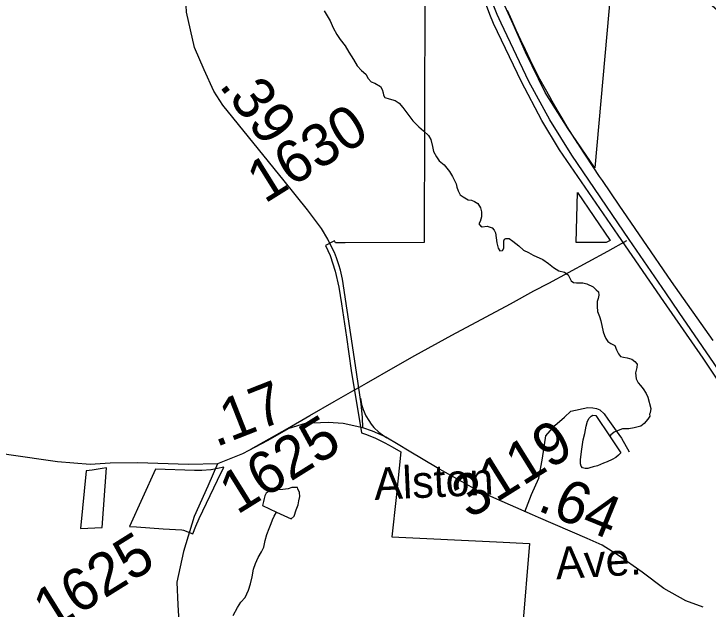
# Model space of a CAD drawing. Extents: x 2001466 to 31450019, y -30647475 to 847247.
# Drawn here: x 2028726 to 2032829, y 760601 to 764118 of the extents above; entities that cross this region are included whole.
import ezdxf

# ---------------------------------------------------------------- set-up
doc = ezdxf.new("R2010")
doc.units = 0
for name, color, linetype in [('Exist Boundary Land Use Park Urban', 7, 'Continuous'), ('Exist Boundary Political City Limit New', 7, 'Continuous'), ('Exist Boundary Political City Limit New Hole', 7, 'Continuous'), ('Exist Hydrographic Misc Water Feature', 7, 'Continuous'), ('Exist Road Non-System Type 51', 7, 'Continuous'), ('Exist Road Primary NC UnDivided 4 Lane Attributed', 7, 'Continuous'), ('Exist Road Secondary Mileage Hundredths English Label', 7, 'Continuous'), ('Exist Road Secondary Type 51 Attributed', 7, 'Continuous'), ('Exist Road Secondary Type 51 Label', 7, 'Continuous'), ('Exist Road Secondary Type 51 Number Label', 7, 'Continuous'), ('Map Preparation Boundary City Limit Buffer Line', 7, 'Continuous'), ('Prop Road Primary Interstate Projected', 7, 'Continuous')]:
    doc.layers.add(name, color=color, linetype=linetype)

msp = doc.modelspace()

# ---------------------------------------------------------------- linework, layer by layer
at = {"layer": 'Exist Boundary Land Use Park Urban'}
msp.add_lwpolyline([(2033344.6, 763850.4), (2033319.5, 763755.1), (2032290.6, 764662.5), (2032158.9, 763208.7), (2032002.9, 763438), (2031866.4, 763652.6), (2031749.3, 763891.7), (2031676.2, 764057.6), (2031598.2, 764233.2), (2031525, 764447.9), (2031456.7, 764662.5), (2031398.2, 764891.8), (2031349.5, 765072.4), (2031300.7, 765321.2), (2031263.7, 765543.4)], dxfattribs=at)
at = {"layer": 'Exist Boundary Political City Limit New'}
for points in [[(2031155.8, 764249.4), (2031153.4, 763483.4), (2031151.8, 762766.4), (2030684.1, 762764.6), (2030627.2, 762764.4), (2030620, 762778.1), (2030566.8, 762750.4), (2030594.9, 762689.9), (2030625.8, 762598.4), (2030646.5, 762503.2), (2030662.8, 762405.4), (2030691.4, 762207.4), (2030720, 762010.7), (2030780.4, 761641.9), (2030810.5, 761632), (2030863.8, 761610.5), (2030919.1, 761583.7), (2030962.1, 761559.7), (2031012.4, 761530.7)], [(2032858.4, 762187.5), (2032612.9, 762537.5), (2032446, 762781.7), (2032302.6, 762987.6), (2032205.1, 763132.7), (2032187.6, 763157), (2032066.6, 763339.7), (2032065.2, 763341.6), (2032064.6, 763342.9), (2032062.9, 763344.5), (2032058.4, 763352.8), (2032027.2, 763401.9), (2031996.6, 763451.4), (2031966.6, 763501.2), (2031937.1, 763551.4), (2031908.2, 763601.8), (2031893.2, 763628.4), (2031835.5, 763732.9), (2031806, 763789.9), (2031777.2, 763847.2), (2031749.1, 763904.8), (2031721.9, 763962.9), (2031695.1, 764021.2), (2031669.2, 764079.9), (2031644.1, 764138.9)], [(2032227.2, 762767.1), (2032050.1, 762767), (2032056.8, 763061.9), (2032249.4, 762779), (2032227.2, 762767.1)], [(2031012.4, 761530.7), (2030984.6, 761261.2), (2030960.6, 761027.4), (2031579.4, 760999.1), (2031773.2, 760989), (2031731.2, 760488.9)]]:
    msp.add_lwpolyline(points, dxfattribs=at)
at = {"layer": 'Exist Boundary Political City Limit New Hole'}
for points in [[(2029929.8, 761362.9), (2029965.9, 761440.4), (2029892.4, 761424.6), (2029889.5, 761423.9), (2029837, 761420.3), (2029792.9, 761420.3), (2029562.8, 761428.4), (2029409.1, 761089.6), (2029410.9, 761089.6), (2029449.9, 761087.1), (2029607.6, 761076.5), (2029719.4, 761069.2), (2029728.5, 761068.7), (2029783.9, 761045.5), (2029801.9, 761091.8), (2029821.5, 761137.1), (2029842.4, 761182.1), (2029863.9, 761226.5), (2029886.2, 761271.6), (2029908.2, 761317.6), (2029929.8, 761362.9)], [(2029247.9, 761083.1), (2029273.9, 761436.4), (2029247, 761431.1), (2029189.5, 761421.8), (2029153.1, 761419), (2029120.1, 761077.6), (2029247.9, 761083.1)]]:
    msp.add_lwpolyline(points, dxfattribs=at)
at = {"layer": 'Exist Hydrographic Misc Water Feature'}
for points in [[(2030560, 764136.9), (2030595.9, 764077.1), (2030613.6, 764034.9), (2030635.5, 763996.7), (2030655.4, 763966.8), (2030683.5, 763929.4), (2030705.4, 763891.2), (2030733.3, 763848.7), (2030755.2, 763810.6), (2030781.1, 763783), (2030807.1, 763761.1), (2030820.9, 763737), (2030836.9, 763717), (2030859, 763708.4), (2030893, 763688.8), (2030902.9, 763670.6), (2030908.8, 763650.8), (2030909.7, 763636.8), (2030918.7, 763624.3), (2030944.5, 763616.4), (2030978.8, 763606.7), (2031002.7, 763590.6), (2031024.5, 763564.7), (2031042.5, 763540.5), (2031066.5, 763510.6), (2031084.4, 763486.4), (2031120.2, 763450.4), (2031146.3, 763427.7), (2031176.2, 763400), (2031190.2, 763375.9), (2031200, 763334), (2031206.2, 763304.2), (2031224, 763273.6), (2031239.8, 763249.4), (2031269.9, 763225.9), (2031299.7, 763187.5), (2031317.5, 763157.6), (2031339.6, 763113.7), (2031343.5, 763093.9), (2031351.5, 763073.2), (2031363.2, 763049.2), (2031381.3, 763037.4), (2031411.2, 763019.5), (2031431.3, 763017.5), (2031449.1, 763009.8), (2031467.2, 762997.1), (2031483.4, 762971.3), (2031489.1, 762949), (2031489.1, 762919.5), (2031482.8, 762890.9), (2031475, 762877.2), (2031483, 762865.5), (2031492.8, 762859.6), (2031522.8, 762863), (2031552.9, 762853.4), (2031564.8, 762840.8), (2031572.8, 762825.1), (2031576.7, 762794.7), (2031580.8, 762765.1), (2031588.6, 762732.9), (2031598.4, 762718.8), (2031614.4, 762719.3), (2031622.6, 762734.7), (2031622.6, 762762.6), (2031622.6, 762777.3), (2031626.7, 762787.1), (2031634.5, 762791)], [(2031634.5, 762791), (2031652.6, 762790.6), (2031674.7, 762774.6), (2031710.6, 762748.4), (2031738.7, 762722.4), (2031768.4, 762708.7), (2031794.5, 762692.6), (2031852.5, 762666.8), (2031886.3, 762642.3), (2031916.3, 762620.4), (2031946, 762600.1), (2031980.2, 762592), (2032002.2, 762575.9), (2032020.2, 762540.3), (2032034.2, 762530.2), (2032052, 762529.8), (2032088.3, 762528.3), (2032112.1, 762522.1), (2032150, 762505.7), (2032167.9, 762488.1), (2032181.8, 762475.5), (2032183.8, 762455.8), (2032179.7, 762436.2), (2032174, 762418.2), (2032173.8, 762389.5), (2032175.8, 762360), (2032187.5, 762330.2), (2032195.5, 762303.8), (2032209.5, 762239.5), (2032217.3, 762218), (2032225.5, 762199.8), (2032237.2, 762181.5), (2032255.2, 762171.3), (2032277.3, 762159.4), (2032287.2, 762133.8), (2032299.1, 762109.7), (2032311, 762093.9), (2032329, 762089.4), (2032351.2, 762085.7), (2032378.9, 762077.8), (2032396.9, 762065.1), (2032409, 762049.2), (2032408.8, 762029.6), (2032401, 761997.7), (2032404.7, 761961.6), (2032416.8, 761937.5), (2032428.7, 761923.4), (2032444.7, 761903.4), (2032462.5, 761875.1), (2032472.4, 761853.5), (2032490.4, 761786.7), (2032486.1, 761761.4), (2032482.2, 761753.3), (2032484.2, 761740.9), (2032472.1, 761723.1), (2032452.1, 761698.9), (2032432, 761682.9), (2032392, 761671.4), (2032360, 761667.1), (2032322.3, 761665.5), (2032297.9, 761656.9), (2032273.9, 761647.6), (2032251.9, 761629.2), (2032250.3, 761619.4)], [(2032250.3, 761619.4), (2032313, 761525.4), (2032299.1, 761510.9), (2032282.9, 761497.4), (2032263, 761485.4), (2032233.1, 761471.3), (2032211.1, 761463.5), (2032175, 761447), (2032149, 761441.8), (2032131.1, 761435.6), (2032119, 761431.8), (2032102.9, 761431.3), (2032086.9, 761435.7), (2032078.9, 761445.7), (2032075, 761459.7), (2032075, 761483.5), (2032081.1, 761533.4), (2032091.4, 761601.3), (2032101.4, 761639.7), (2032109.4, 761681.3), (2032115.6, 761711.5), (2032125.6, 761729.4), (2032137.5, 761741.5), (2032147.8, 761747.8), (2032165.8, 761745.8), (2032250.3, 761619.4)], [(2030278.5, 761174.9), (2030364, 761133.8), (2030382.3, 761149.8), (2030394.4, 761188.1), (2030406.5, 761218.2), (2030410.6, 761240.3), (2030416.7, 761266.4), (2030414.5, 761290.3), (2030404.4, 761311.8), (2030402.6, 761320), (2030390.5, 761320.2), (2030368.5, 761319.9), (2030346.8, 761312.1), (2030314.6, 761308.7), (2030278.5, 761306.2), (2030250.6, 761300.2), (2030228.7, 761294.9), (2030216.4, 761286.1), (2030208.6, 761270.7), (2030204.3, 761254.4), (2030200.6, 761236.4), (2030195.7, 761213.5), (2030278.5, 761174.9)], [(2030021.6, 760564.1), (2030047.8, 760610.4), (2030067.9, 760642.8), (2030093.7, 760670.1), (2030111.8, 760712.4), (2030123.9, 760750.7), (2030134.1, 760792.3), (2030142.1, 760838.1), (2030154.4, 760870.7), (2030170.4, 760906.5), (2030190.3, 760940.5), (2030202.4, 760968.1), (2030210.6, 761006.5), (2030220.7, 761042.3), (2030234.6, 761078.2), (2030246.9, 761106.7), (2030254.9, 761128.6), (2030264.8, 761150.6), (2030278.5, 761174.9)]]:
    msp.add_lwpolyline(points, dxfattribs=at)
at = {"layer": 'Exist Road Non-System Type 51'}
for points in [[(2030789.1, 761673.3), (2030786.5, 761732.8), (2030777.7, 761813.2), (2030745.9, 762041.3), (2030667.5, 762550), (2030655.8, 762603.2), (2030647.4, 762634.4), (2030633, 762677.4), (2030620.4, 762708.7), (2030601.8, 762746.6), (2030582.1, 762786.7)], [(2031745.4, 761176.5), (2031785.2, 761277.7), (2031828.1, 761375.8), (2031849.6, 761492.3), (2031871, 761624.1), (2031923.1, 761685.4), (2031981.3, 761734.4), (2032018.1, 761771.2), (2032118.5, 761793.2), (2032148.5, 761791.2), (2032168.6, 761787), (2032188.4, 761779), (2032214.5, 761754.9), (2032236.3, 761722.8), (2032276.2, 761668.8), (2032318, 761610.7), (2032361.9, 761530.6)]]:
    msp.add_lwpolyline(points, dxfattribs=at)
at = {"layer": 'Exist Road Primary NC UnDivided 4 Lane Attributed'}
for points in [[(2033572.3, 760927.5), (2033262, 761393.5), (2032800.1, 762084.8), (2032566.9, 762419.3), (2032296.7, 762810.3), (2031951.2, 763315.5), (2031846.6, 763487.9), (2031725.6, 763716.7), (2031561.6, 764060.8), (2031540, 764114.7), (2031449.1, 764360.6)], [(2033597.7, 760953.8), (2033326.6, 761360.9), (2032864.7, 762052.2), (2032658.4, 762354), (2032578.9, 762470), (2032362.6, 762784.3), (2032023.4, 763282.5), (2031893.5, 763491.7), (2031768.7, 763719.2), (2031605.9, 764062.7), (2031582.5, 764115.3), (2031499.2, 764325.1)]]:
    msp.add_lwpolyline(points, dxfattribs=at)
at = {"layer": 'Exist Road Secondary Type 51 Attributed'}
for points in [[(2030582.1, 762786.7), (2030543.9, 762850.9), (2030462.3, 762960.1), (2030324, 763131.8), (2029960.6, 763578.8), (2029907, 763662.2), (2029850.4, 763787.4), (2029793.2, 763919.8), (2029746.2, 764128.6), (2029740.2, 764249), (2029745, 764413.3), (2029765.2, 764691.8), (2029765.2, 764788.5), (2029731.4, 764976.9), (2029693.8, 765150.8)], [(2029929.7, 761460), (2029757.5, 761455.2), (2029456.6, 761466.5), (2029294.1, 761463.3), (2029176.6, 761455.2), (2028983.5, 761471.3), (2028696.7, 761512.4), (2028287.2, 761580.8), (2027939.6, 761633.9), (2027585.2, 761675.8), (2027069.5, 761737), (2026890.9, 761745.1), (2026772.3, 761741.8)], [(2030789.1, 761673.3), (2030671.9, 761697.6), (2030583.4, 761704), (2030446.6, 761697.6), (2030350.1, 761668.6), (2030226.2, 761597.7), (2030078.1, 761518.8), (2029929.7, 761460)], [(2032799.3, 760613.3), (2032697.4, 760650.9), (2032567.9, 760723.3), (2032438.7, 760819.2), (2032300.3, 760917.4), (2032203.8, 760978.6), (2032113.7, 761018.8), (2031826.3, 761143.3), (2031792.1, 761158.4), (2031561.8, 761258.9), (2031458.9, 761306.3), (2031375, 761352.9), (2031228.6, 761436.4), (2031063, 761534.5), (2030996.8, 761573.7), (2030923.8, 761617.1), (2030909.3, 761624.1), (2030846, 761652.5), (2030789.1, 761673.3)], [(2029929.7, 761460), (2029872.6, 761328), (2029792.1, 761147.6), (2029727.7, 760941.5), (2029689.1, 760761.2), (2029695.6, 760625.9), (2029728.6, 760057.5), (2029722.1, 759626), (2029726.9, 759418.2), (2029763.1, 759102.6), (2029788.9, 758819.2), (2029821.1, 758416.6), (2029853.3, 758154.2)]]:
    msp.add_lwpolyline(points, dxfattribs=at)
at = {"layer": 'Map Preparation Boundary City Limit Buffer Line'}
for points in [[(2031155.8, 764249.4), (2031153.4, 763483.4), (2031151.8, 762766.4), (2030684.1, 762764.6), (2030627.2, 762764.4), (2030620, 762778.1), (2030566.8, 762750.4), (2030594.9, 762689.9), (2030625.8, 762598.4), (2030646.5, 762503.2), (2030662.8, 762405.4), (2030691.4, 762207.4), (2030720, 762010.7), (2030780.4, 761641.9), (2030810.5, 761632), (2030863.8, 761610.5), (2030919.1, 761583.7), (2030962.1, 761559.7), (2031012.4, 761530.7)], [(2032858.4, 762187.5), (2032612.9, 762537.5), (2032446, 762781.7), (2032302.6, 762987.6), (2032205.1, 763132.7), (2032187.6, 763157), (2032066.6, 763339.7), (2032065.2, 763341.6), (2032064.6, 763342.9), (2032062.9, 763344.5), (2032058.4, 763352.8), (2032027.2, 763401.9), (2031996.6, 763451.4), (2031966.6, 763501.2), (2031937.1, 763551.4), (2031908.2, 763601.8), (2031893.2, 763628.4), (2031835.5, 763732.9), (2031806, 763789.9), (2031777.2, 763847.2), (2031749.1, 763904.8), (2031721.9, 763962.9), (2031695.1, 764021.2), (2031669.2, 764079.9), (2031644.1, 764138.9)], [(2032227.2, 762767.1), (2032050.1, 762767), (2032056.8, 763061.9), (2032249.4, 762779), (2032227.2, 762767.1)], [(2031012.4, 761530.7), (2030984.6, 761261.2), (2030960.6, 761027.4), (2031579.4, 760999.1), (2031773.2, 760989), (2031731.2, 760488.9)], [(2029929.8, 761362.9), (2029965.9, 761440.4), (2029892.4, 761424.6), (2029889.5, 761423.9), (2029837, 761420.3), (2029792.9, 761420.3), (2029562.8, 761428.4), (2029409.1, 761089.6), (2029410.9, 761089.6), (2029449.9, 761087.1), (2029607.6, 761076.5), (2029719.4, 761069.2), (2029728.5, 761068.7), (2029783.9, 761045.5), (2029801.9, 761091.8), (2029821.5, 761137.1), (2029842.4, 761182.1), (2029863.9, 761226.5), (2029886.2, 761271.6), (2029908.2, 761317.6), (2029929.8, 761362.9)], [(2029247.9, 761083.1), (2029273.9, 761436.4), (2029247, 761431.1), (2029189.5, 761421.8), (2029153.1, 761419), (2029120.1, 761077.6), (2029247.9, 761083.1)]]:
    msp.add_lwpolyline(points, dxfattribs=at)
at = {"layer": 'Prop Road Primary Interstate Projected'}
for points in [[(2030768, 761912.8), (2030809.8, 761936.5), (2030980.8, 762034.1), (2031096.7, 762098.8), (2031313.6, 762219.6), (2031518.1, 762328.8), (2031660.9, 762405.7), (2031799.3, 762481.7), (2031887.1, 762527.6), (2032237.3, 762716.5), (2032348.5, 762779.3)], [(2030126.2, 761545.8), (2030343.5, 761669.3), (2030474.4, 761745.7), (2030619.5, 761828.6), (2030742.2, 761898.3), (2030768, 761912.8)], [(2030774.5, 761848.4), (2030781, 761810.2), (2030790.8, 761781.5), (2030807.1, 761742.3), (2030824.1, 761714.9), (2030838.5, 761694.1), (2030854.1, 761674.5), (2030882.8, 761646.5), (2030903.7, 761630.8), (2030930.8, 761612.8)]]:
    msp.add_lwpolyline(points, dxfattribs=at)

# ---------------------------------------------------------------- texts
at = {"layer": 'Exist Road Secondary Mileage Hundredths English Label'}
for s, rotation, p in [('.39', 307.1406, (2029933.8, 763694.8)), ('.17', 21.4558, (2029919.3, 761556.6)), ('.64', 337.7426, (2031812.9, 761187.1))]:
    msp.add_text(s, height=250, rotation=rotation, dxfattribs=at).set_placement(p)
at = {"layer": 'Exist Road Secondary Type 51 Label'}
for s, rotation, p in [('Alston', 2.6072, (2030858.3, 761246.1)), ('Ave.', 3.4557, (2031932.2, 760777))]:
    msp.add_text(s, height=190, rotation=rotation, dxfattribs=at).set_placement(p)
at = {"layer": 'Exist Road Secondary Type 51 Number Label'}
for s, p in [('1630', (2030208, 762994.1)), ('1625', (2030044.9, 761156)), ('3119', (2031418.8, 761130)), ('1625', (2028944.6, 760464.9))]:
    msp.add_text(s, height=250, rotation=31.918, dxfattribs=at).set_placement(p)

doc.saveas('drawing.dxf')
